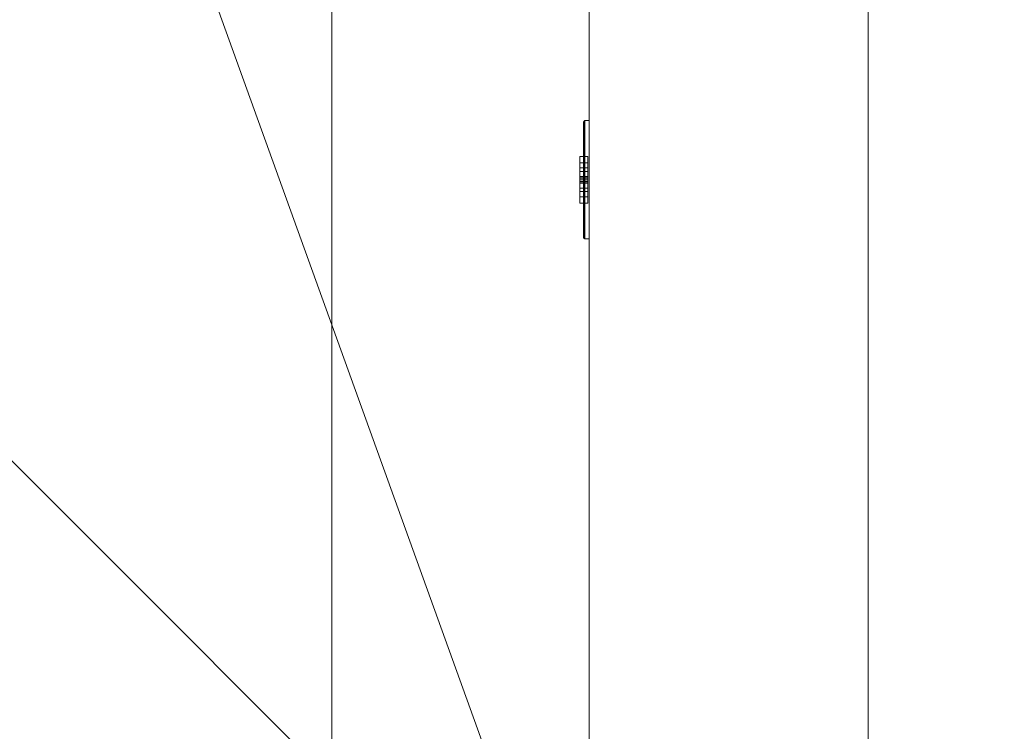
# Model space of a CAD drawing. Header units: inches. Extents: x -263 to 528, y -1 to 602.
# Tile 625 of 656: x 408 to 431, y 208 to 225. Entities that reach past the tile are written whole.
import ezdxf

# ---------------------------------------------------------------- set-up
doc = ezdxf.new("R2010")
doc.units = ezdxf.units.IN
doc.header["$MEASUREMENT"] = 0
for name, color, linetype in [('New_Twindo - Walls', 7, 'Continuous'), ('Twindo - Electrical', 7, 'Continuous'), ('Twindo - Slabs', 7, 'Continuous'), ('Twindo - Walls', 7, 'Continuous')]:
    doc.layers.add(name, color=color, linetype=linetype)

# ---------------------------------------------------------------- blocks, each defined once
blk = doc.blocks.new('Wall_1A432074-22F6-4D23-BD7C-E5F15A753E54', base_point=(415.5, 14))
at = {"layer": 'Twindo - Walls', "lineweight": 0}
mesh = blk.add_polyface(dxfattribs=at)
corners = [(415.5, 322.5, -6), (415.5, 14, -6), (415.5, 14, 101), (415.5, 322.5, 101), (415.5, 20), (415.5, 50), (415.5, 50, 80), (415.5, 20, 80), (428, 322.5, -6), (428, 14, -6), (428, 14, 101), (428, 322.5, 101), (428, 20), (428, 50), (428, 50, 80), (428, 20, 80)]
mesh.append_faces([[corners[k] for k in face] for face in [(8, 9, 1, 0), (1, 9, 10, 2), (3, 2, 10, 11), (0, 3, 11, 8), (12, 13, 5, 4), (13, 14, 6, 5), (14, 15, 7, 6), (15, 12, 4, 7)]], dxfattribs={"color": 254})
mesh.append_faces([[corners[k] for k in face] for face in [(1, 4, 0), (0, 5, 3), (8, 13, 9), (9, 12, 10)]], dxfattribs={"vtx0": -1, "vtx1": -1, "color": 254})
mesh.append_faces([[corners[k] for k in face] for face in [(6, 2, 3), (2, 7, 4), (0, 4, 5), (15, 11, 10), (11, 14, 13), (9, 13, 12)]], dxfattribs={"vtx0": -1, "vtx2": -1, "color": 254})
mesh.append_faces([[corners[k] for k in face] for face in [(6, 7, 2), (5, 6, 3), (1, 2, 4), (15, 14, 11), (12, 15, 10), (8, 11, 13)]], dxfattribs={"vtx1": -1, "vtx2": -1, "color": 254})
blk = doc.blocks.new('Slab_D0BD3B49-249D-4DA8-80D4-D821BCE50D6B', base_point=(-249.5, 387))
at = {"layer": 'Twindo - Slabs', "lineweight": 0}
mesh = blk.add_polyface(dxfattribs=at)
corners = [(-192, 387), (-249.5, 387), (-249.5, 387, -6), (-192, 387, -6), (-89.75, 579.5), (-249.5, 579.5), (-192, 134.5), (-132, 134.5), (-132, 124.5), (10, 124.5), (10, 13.75), (161.5, 13.75), (161.5, 6.5), (252, 6.5), (252, 14), (415.5, 14), (415.5, 322.5), (222.5, 322.5), (222.5, 357.5), (-4, 357.5), (-4, 413), (101.5, 413), (101.5, 553.5), (-89.75, 553.5), (-249.5, 579.5, -6), (-192, 134.5, -6), (-89.75, 579.5, -6), (-89.75, 553.5, -6), (101.5, 553.5, -6), (101.5, 413, -6), (-4, 413, -6), (-4, 357.5, -6), (222.5, 357.5, -6), (222.5, 322.5, -6), (415.5, 322.5, -6), (415.5, 14, -6), (252, 14, -6), (252, 6.5, -6), (161.5, 6.5, -6), (161.5, 13.75, -6), (10, 13.75, -6), (10, 124.5, -6), (-132, 124.5, -6), (-132, 134.5, -6)]
mesh.append_faces([[corners[k] for k in face] for face in [(0, 1, 2, 3), (1, 5, 24, 2), (6, 0, 3, 25), (5, 4, 26, 24), (7, 6, 25, 43), (8, 7, 43, 42), (9, 8, 42, 41), (10, 9, 41, 40), (11, 10, 40, 39), (12, 11, 39, 38), (13, 12, 38, 37), (14, 13, 37, 36), (15, 14, 36, 35), (16, 15, 35, 34), (17, 16, 34, 33), (18, 17, 33, 32), (19, 18, 32, 31), (20, 19, 31, 30), (21, 20, 30, 29), (22, 21, 29, 28), (23, 22, 28, 27), (4, 23, 27, 26)]], dxfattribs={"color": 254})
mesh.append_faces([[corners[k] for k in face] for face in [(22, 20, 21), (16, 14, 15)]], dxfattribs={"vtx0": -1, "color": 254})
mesh.append_faces([[corners[k] for k in face] for face in [(28, 30, 27), (34, 36, 33)]], dxfattribs={"vtx0": -1, "vtx1": -1, "color": 254})
mesh.append_faces([[corners[k] for k in face] for face in [(4, 0, 7), (19, 23, 8), (19, 9, 11), (43, 3, 26), (42, 27, 31), (39, 41, 31)]], dxfattribs={"vtx0": -1, "vtx1": -1, "vtx2": -1, "color": 254})
mesh.append_faces([[corners[k] for k in face] for face in [(23, 7, 8), (19, 8, 9), (17, 11, 12), (17, 12, 13), (17, 13, 14), (3, 24, 26), (43, 26, 27), (39, 31, 32), (39, 32, 33)]], dxfattribs={"vtx0": -1, "vtx2": -1, "color": 254})
mesh.append_faces([[corners[k] for k in face] for face in [(29, 30, 28), (35, 36, 34)]], dxfattribs={"vtx1": -1, "color": 254})
mesh.append_faces([[corners[k] for k in face] for face in [(4, 5, 0), (23, 4, 7), (19, 20, 23), (22, 23, 20), (18, 19, 11), (17, 18, 11), (16, 17, 14), (42, 43, 27), (30, 31, 27), (41, 42, 31), (38, 39, 33), (37, 38, 33), (36, 37, 33)]], dxfattribs={"vtx1": -1, "vtx2": -1, "color": 254})
mesh.append_faces([[corners[k] for k in face] for face in [(5, 1, 0), (0, 6, 7), (9, 10, 11), (3, 2, 24), (43, 25, 3), (39, 40, 41)]], dxfattribs={"vtx2": -1, "color": 254})
blk = doc.blocks.new('Slab_C16FED3F-F51D-4887-95C2-45D370958F54', base_point=(-255.75, 595))
at = {"layer": 'Twindo - Slabs', "lineweight": 0}
mesh = blk.add_polyface(dxfattribs=at)
corners = [(95.5, 568, 128), (95.5, 570, 128), (-75.75, 570, 128), (-75.75, 595, 128), (-255.75, 595, 128), (-255.75, 379, 128), (-198, 379, 128), (-198, 134.5, 128), (-136, 134.5, 128), (-136, 110.5, 128), (6.5, 110.5, 128), (6.5, 6.5, 128), (315.5, 6.5, 128), (315.5, 8, 128), (378.5, 8, 128), (378.5, 6.5, 128), (523, 6.5, 128), (523, 132.25, 128), (421.5, 132.25, 128), (421.5, 333, 128), (239, 333, 128), (239, 391.501, 128), (240, 391.501, 128), (240, 457, 128), (237, 457, 128), (237, 568, 128), (201, 127.5, 128), (201, 128.125, 128), (244.5, 128.125, 128), (244.5, 127.5, 128), (244.5, 15, 128), (161.5, 15, 128), (161.5, 146.5, 128), (200.935, 146.5, 128), (200.997, 146.5, 128), (200.997, 128.5, 128), (95.5, 568, 101), (95.5, 570, 101), (-75.75, 570, 101), (-75.75, 595, 101), (-255.75, 595, 101), (-255.75, 379, 101), (-198, 379, 101), (-198, 134.5, 101), (-136, 134.5, 101), (-136, 110.5, 101), (6.5, 110.5, 101), (6.5, 6.5, 101), (315.5, 6.5, 101), (315.5, 8, 101), (378.5, 8, 101), (378.5, 6.5, 101), (523, 6.5, 101), (523, 132.25, 101), (421.5, 132.25, 101), (421.5, 333, 101), (239, 333, 101), (239, 391.501, 101), (240, 391.501, 101), (240, 457, 101), (237, 457, 101), (237, 568, 101), (201, 127.5, 120), (201, 128, 120), (201, 128.125, 120), (244.5, 128.125, 120), (244.5, 128, 120), (244.5, 127.5, 120), (244.5, 127.5, 101), (244.5, 15, 101), (161.5, 15, 101), (161.5, 146.5, 101), (200.935, 146.5, 101), (200.997, 146.5, 101), (200.997, 128.5, 114.5), (201, 127.5, 101)]
mesh.append_faces([[corners[k] for k in face] for face in [(36, 37, 1, 0), (37, 38, 2, 1), (38, 39, 3, 2), (39, 40, 4, 3), (40, 41, 5, 4), (41, 42, 6, 5), (42, 43, 7, 6), (43, 44, 8, 7), (44, 45, 9, 8), (45, 46, 10, 9), (46, 47, 11, 10), (47, 48, 12, 11), (48, 49, 13, 12), (49, 50, 14, 13), (50, 51, 15, 14), (51, 52, 16, 15), (52, 53, 17, 16), (53, 54, 18, 17), (54, 55, 19, 18), (55, 56, 20, 19), (56, 57, 21, 20), (57, 58, 22, 21), (58, 59, 23, 22), (59, 60, 24, 23), (60, 61, 25, 24), (61, 36, 0, 25), (28, 27, 64, 65), (69, 70, 31, 30), (70, 71, 32, 31), (33, 32, 71, 72), (33, 72, 73, 34), (34, 73, 74, 35), (62, 67, 66, 63), (65, 64, 63, 66), (67, 62, 75, 68), (72, 74, 73)]], dxfattribs={"color": 254})
mesh.append_faces([[corners[k] for k in face] for face in [(23, 21, 22), (27, 63, 64), (29, 66, 67), (29, 69, 30), (75, 74, 72), (52, 54, 53)]], dxfattribs={"vtx0": -1, "color": 254})
mesh.append_faces([[corners[k] for k in face] for face in [(16, 18, 15), (59, 57, 60)]], dxfattribs={"vtx0": -1, "vtx1": -1, "color": 254})
mesh.append_faces([[corners[k] for k in face] for face in [(3, 6, 8), (31, 0, 11), (0, 32, 34), (24, 34, 27), (20, 24, 27), (28, 30, 12), (20, 28, 13), (75, 26, 74), (44, 42, 39), (47, 36, 70), (75, 60, 56), (49, 68, 56)]], dxfattribs={"vtx0": -1, "vtx1": -1, "vtx2": -1, "color": 254})
mesh.append_faces([[corners[k] for k in face] for face in [(2, 8, 9), (2, 9, 10), (0, 10, 11), (20, 27, 28), (30, 11, 12), (28, 12, 13), (20, 13, 14), (18, 14, 15), (42, 40, 39), (44, 39, 38), (46, 38, 37), (46, 37, 36), (72, 36, 61), (75, 61, 60), (47, 70, 69), (49, 69, 68), (50, 56, 55), (50, 55, 54)]], dxfattribs={"vtx0": -1, "vtx2": -1, "color": 254})
mesh.append_faces([[corners[k] for k in face] for face in [(17, 18, 16), (58, 57, 59)]], dxfattribs={"vtx1": -1, "color": 254})
mesh.append_faces([[corners[k] for k in face] for face in [(3, 4, 6), (2, 3, 8), (1, 2, 10), (0, 1, 10), (31, 32, 0), (25, 0, 34), (24, 25, 34), (20, 21, 24), (23, 24, 21), (30, 31, 11), (19, 20, 14), (18, 19, 14), (45, 44, 38), (46, 45, 38), (47, 46, 36), (71, 70, 36), (72, 71, 36), (75, 72, 61), (57, 56, 60), (68, 75, 56), (48, 47, 69), (49, 48, 69), (50, 49, 56), (51, 50, 54), (52, 51, 54)]], dxfattribs={"vtx1": -1, "vtx2": -1, "color": 254})
mesh.append_faces([[corners[k] for k in face] for face in [(4, 5, 6), (6, 7, 8), (26, 35, 74), (42, 41, 40), (44, 43, 42)]], dxfattribs={"vtx2": -1, "color": 254})
mesh.append_faces([[corners[k] for k in face] for face in [(27, 26, 62, 63), (29, 28, 65, 66), (29, 67, 68, 69)]], dxfattribs={"vtx3": -1, "color": 254})
blk = doc.blocks.new('Slab_A3746481-2909-4108-A365-6002FE2AB3C6', base_point=(95.5, 568))
at = {"layer": 'Twindo - Slabs', "lineweight": 0}
mesh = blk.add_polyface(dxfattribs=at)
corners = [(95.5, 568, 254), (95.5, 568, 248), (95.5, 395.501, 248), (95.5, 395.501, 254), (237, 568, 254), (237, 568, 248), (237, 457, 248), (240, 457, 248), (240, 391.501, 248), (239, 391.501, 248), (239, 192.5, 248), (421.5, 192.5, 248), (421.5, 132.25, 248), (523, 132.25, 248), (523, 6.5, 248), (378.5, 6.5, 248), (378.5, 8, 248), (315.5, 8, 248), (315.5, 6.5, 248), (150.5, 6.5, 248), (150.5, 197, 248), (155, 197, 248), (155, 397.501, 248), (113, 397.501, 248), (113, 395.501, 248), (201, 383.001, 248), (170, 383.001, 248), (170, 205.5, 248), (201, 205.5, 248), (378.6, 174.5, 248), (261.6, 174.5, 248), (261.6, 108.5, 248), (342.106, 108.5, 248), (378.6, 144.994, 248), (113, 395.501, 254), (113, 397.501, 254), (155, 397.501, 254), (155, 197, 254), (150.5, 197, 254), (150.5, 6.5, 254), (315.5, 6.5, 254), (315.5, 8, 254), (378.5, 8, 254), (378.5, 6.5, 254), (523, 6.5, 254), (523, 132.25, 254), (421.5, 132.25, 254), (421.5, 192.5, 254), (239, 192.5, 254), (239, 391.501, 254), (240, 391.501, 254), (240, 457, 254), (237, 457, 254), (170, 205.5, 254), (170, 383.001, 254), (201, 383.001, 254), (201, 205.5, 254), (261.6, 108.5, 254), (261.6, 174.5, 254), (378.6, 174.5, 254), (378.6, 144.994, 254), (342.106, 108.5, 254)]
mesh.append_faces([[corners[k] for k in face] for face in [(0, 1, 2, 3), (4, 5, 1, 0), (3, 2, 24, 34), (52, 6, 5, 4), (51, 7, 6, 52), (50, 8, 7, 51), (49, 9, 8, 50), (48, 10, 9, 49), (47, 11, 10, 48), (46, 12, 11, 47), (45, 13, 12, 46), (44, 14, 13, 45), (43, 15, 14, 44), (42, 16, 15, 43), (41, 17, 16, 42), (40, 18, 17, 41), (39, 19, 18, 40), (38, 20, 19, 39), (37, 21, 20, 38), (36, 22, 21, 37), (35, 23, 22, 36), (34, 24, 23, 35), (54, 26, 25, 55), (53, 27, 26, 54), (56, 28, 27, 53), (55, 25, 28, 56), (58, 30, 29, 59), (57, 31, 30, 58), (61, 32, 31, 57), (60, 33, 32, 61), (59, 29, 33, 60)]], dxfattribs={"color": 254})
mesh.append_faces([[corners[k] for k in face] for face in [(14, 12, 13), (51, 49, 50)]], dxfattribs={"vtx0": -1, "color": 254})
mesh.append_faces([[corners[k] for k in face] for face in [(7, 9, 6), (44, 46, 43)]], dxfattribs={"vtx0": -1, "vtx1": -1, "color": 254})
mesh.append_faces([[corners[k] for k in face] for face in [(19, 21, 27), (26, 22, 1), (28, 6, 10), (19, 28, 10), (19, 10, 31), (15, 33, 12), (0, 36, 54), (53, 37, 39), (48, 52, 56), (48, 56, 39), (57, 48, 39), (46, 60, 43)]], dxfattribs={"vtx0": -1, "vtx1": -1, "vtx2": -1, "color": 254})
mesh.append_faces([[corners[k] for k in face] for face in [(23, 2, 1), (26, 21, 22), (19, 27, 28), (25, 1, 5), (28, 5, 6), (17, 31, 32), (16, 32, 33), (29, 10, 11), (33, 11, 12), (0, 34, 35), (0, 35, 36), (53, 36, 37), (0, 54, 55), (52, 55, 56), (57, 39, 40), (57, 40, 41), (61, 41, 42), (48, 58, 59), (60, 42, 43), (46, 59, 60)]], dxfattribs={"vtx0": -1, "vtx2": -1, "color": 254})
mesh.append_faces([[corners[k] for k in face] for face in [(8, 9, 7), (45, 46, 44)]], dxfattribs={"vtx1": -1, "color": 254})
mesh.append_faces([[corners[k] for k in face] for face in [(22, 23, 1), (26, 27, 21), (25, 26, 1), (28, 25, 5), (9, 10, 6), (30, 31, 10), (18, 19, 31), (17, 18, 31), (16, 17, 32), (15, 16, 33), (29, 30, 10), (33, 29, 11), (14, 15, 12), (53, 54, 36), (56, 53, 39), (4, 0, 55), (52, 4, 55), (48, 49, 52), (51, 52, 49), (57, 58, 48), (61, 57, 41), (60, 61, 42), (47, 48, 59), (46, 47, 59)]], dxfattribs={"vtx1": -1, "vtx2": -1, "color": 254})
mesh.append_faces([[corners[k] for k in face] for face in [(23, 24, 2), (19, 20, 21), (0, 3, 34), (37, 38, 39)]], dxfattribs={"vtx2": -1, "color": 254})
blk = doc.blocks.new('Slab_71F202FD-5CC9-4EB5-992C-F668C054561A', base_point=(243.5, 269.503))
at = {"layer": 'Twindo - Slabs', "lineweight": 0}
mesh = blk.add_polyface(dxfattribs=at)
corners = [(243.5, 201, 320), (243.5, 201, 314), (421.5, 201, 314), (421.5, 201, 320), (243.5, 333, 320), (243.5, 333, 314), (421.5, 333, 314), (278.5, 236, 314), (386.5, 236, 314), (386.5, 298, 314), (278.5, 298, 314), (421.5, 333, 320), (386.5, 298, 320), (386.5, 236, 320), (278.5, 236, 320), (278.5, 298, 320)]
mesh.append_faces([[corners[k] for k in face] for face in [(0, 1, 2, 3), (4, 5, 1, 0), (3, 2, 6, 11), (11, 6, 5, 4), (13, 8, 7, 14), (12, 9, 8, 13), (15, 10, 9, 12), (14, 7, 10, 15)]], dxfattribs={"color": 254})
mesh.append_faces([[corners[k] for k in face] for face in [(2, 8, 6), (6, 9, 5), (11, 12, 3), (3, 13, 0)]], dxfattribs={"vtx0": -1, "vtx1": -1, "color": 254})
mesh.append_faces([[corners[k] for k in face] for face in [(10, 1, 5), (1, 7, 8), (6, 8, 9), (14, 4, 0), (4, 15, 12), (3, 12, 13)]], dxfattribs={"vtx0": -1, "vtx2": -1, "color": 254})
mesh.append_faces([[corners[k] for k in face] for face in [(10, 7, 1), (9, 10, 5), (2, 1, 8), (14, 15, 4), (13, 14, 0), (11, 4, 12)]], dxfattribs={"vtx1": -1, "vtx2": -1, "color": 254})
blk = doc.blocks.new('Object_D0E1DD4F-6ACA-4081-BDDE-A49E19045E78')
at = {"layer": 'Twindo - Electrical', "lineweight": 0}
mesh = blk.add_polyface(dxfattribs=at)
corners = [(421.362, 222.344, 139.672), (421.362, 219.656, 139.672), (421.362, 219.656, 144.328), (421.362, 222.344, 144.328), (421.362, 220.606, 140.819), (421.362, 221.394, 140.819), (421.362, 221.544, 141.291), (421.362, 221.394, 141.764), (421.362, 220.606, 141.764), (421.362, 220.456, 141.291), (421.362, 221.394, 143.181), (421.362, 220.606, 143.181), (421.362, 220.456, 142.709), (421.362, 220.606, 142.236), (421.362, 221.394, 142.236), (421.362, 221.544, 142.709), (421.363, 222.352, 139.663), (421.363, 219.648, 139.663), (421.363, 219.648, 144.337), (421.363, 222.352, 144.337), (421.466, 220.606, 140.819), (421.466, 221.394, 140.819), (421.466, 221.544, 141.291), (421.466, 221.394, 141.764), (421.466, 220.606, 141.764), (421.466, 220.456, 141.291), (421.466, 221.394, 143.181), (421.466, 220.606, 143.181), (421.466, 220.456, 142.709), (421.466, 220.606, 142.236), (421.466, 221.394, 142.236), (421.466, 221.544, 142.709), (421.372, 222.368, 139.648), (421.372, 219.632, 139.648), (421.372, 219.632, 144.352), (421.372, 222.368, 144.352), (421.388, 222.377, 139.639), (421.388, 219.623, 139.639), (421.388, 219.623, 144.361), (421.388, 222.377, 144.361), (421.397, 222.378, 139.638), (421.397, 219.622, 139.638), (421.397, 219.622, 144.362), (421.397, 222.378, 144.362), (421.5, 222.378, 139.638), (421.5, 219.622, 139.638), (421.5, 219.622, 144.362), (421.5, 222.378, 144.362)]
mesh.append_faces([[corners[k] for k in face] for face in [(1, 0, 16, 17), (2, 1, 17, 18), (3, 2, 18, 19), (0, 3, 19, 16), (4, 20, 21, 5), (5, 21, 22, 6), (6, 22, 23, 7), (7, 23, 24, 8), (8, 24, 25, 9), (9, 25, 20, 4), (11, 10, 26, 27), (12, 11, 27, 28), (13, 12, 28, 29), (14, 13, 29, 30), (15, 14, 30, 31), (10, 15, 31, 26), (17, 16, 32, 33), (18, 17, 33, 34), (19, 18, 34, 35), (16, 19, 35, 32), (33, 32, 36, 37), (34, 33, 37, 38), (35, 34, 38, 39), (32, 35, 39, 36), (37, 36, 40, 41), (38, 37, 41, 42), (39, 38, 42, 43), (36, 39, 43, 40), (41, 40, 44, 45), (42, 41, 45, 46), (43, 42, 46, 47), (40, 43, 47, 44), (46, 45, 44, 47)]], dxfattribs={"color": 7})
mesh.append_faces([[corners[k] for k in face] for face in [(22, 25, 24, 23), (28, 31, 30, 29)]], dxfattribs={"vtx0": -1, "color": 7})
mesh.append_faces([[corners[k] for k in face] for face in [(1, 4, 0), (0, 6, 3)]], dxfattribs={"vtx0": -1, "vtx1": -1, "color": 7})
mesh.append_faces([[corners[k] for k in face] for face in [(2, 13, 8), (7, 14, 3)]], dxfattribs={"vtx0": -1, "vtx1": -1, "vtx2": -1, "color": 7})
mesh.append_faces([[corners[k] for k in face] for face in [(10, 2, 3), (2, 11, 12), (2, 12, 13), (7, 13, 14), (2, 8, 9), (1, 9, 4), (0, 4, 5), (0, 5, 6)]], dxfattribs={"vtx0": -1, "vtx2": -1, "color": 7})
mesh.append_faces([[corners[k] for k in face] for face in [(10, 11, 2), (15, 10, 3), (14, 15, 3), (7, 8, 13), (6, 7, 3), (1, 2, 9)]], dxfattribs={"vtx1": -1, "vtx2": -1, "color": 7})
mesh.append_faces([[corners[k] for k in face] for face in [(22, 21, 20, 25), (28, 27, 26, 31)]], dxfattribs={"vtx3": -1, "color": 7})
mesh = blk.add_polyface(dxfattribs=at)
corners = [(421.466, 220.606, 140.819), (421.466, 220.456, 141.291), (421.283, 220.456, 141.291), (421.283, 220.606, 140.819), (421.466, 220.606, 141.764), (421.283, 220.606, 141.764), (421.466, 221.394, 141.764), (421.283, 221.394, 141.764), (421.466, 221.544, 141.291), (421.283, 221.544, 141.291), (421.466, 221.394, 140.819), (421.283, 221.394, 140.819), (421.466, 221.197, 141.291), (421.466, 221.276, 141.291), (421.283, 221.276, 141.291), (421.283, 221.197, 141.291), (421.466, 221.276, 141.528), (421.283, 221.276, 141.528), (421.466, 221.197, 141.528), (421.283, 221.197, 141.528), (421.466, 220.803, 141.291), (421.466, 220.803, 141.528), (421.283, 220.803, 141.528), (421.283, 220.803, 141.291), (421.466, 220.724, 141.528), (421.283, 220.724, 141.528), (421.466, 220.724, 141.291), (421.283, 220.724, 141.291), (421.466, 221.079, 140.898), (421.466, 221.079, 140.976), (421.283, 221.079, 140.976), (421.283, 221.079, 140.898), (421.466, 221.068, 141.016), (421.283, 221.068, 141.016), (421.466, 221.039, 141.045), (421.283, 221.039, 141.045), (421.466, 221, 141.055), (421.283, 221, 141.055), (421.466, 220.961, 141.045), (421.283, 220.961, 141.045), (421.466, 220.932, 141.016), (421.283, 220.932, 141.016), (421.466, 220.921, 140.976), (421.283, 220.921, 140.976), (421.466, 220.921, 140.898), (421.283, 220.921, 140.898)]
mesh.append_faces([[corners[k] for k in face] for face in [(0, 1, 2, 3), (1, 4, 5, 2), (4, 6, 7, 5), (6, 8, 9, 7), (8, 10, 11, 9), (10, 0, 3, 11), (12, 13, 14, 15), (13, 16, 17, 14), (16, 18, 19, 17), (18, 12, 15, 19), (20, 21, 22, 23), (21, 24, 25, 22), (24, 26, 27, 25), (26, 20, 23, 27), (28, 29, 30, 31), (29, 32, 33, 30), (32, 34, 35, 33), (34, 36, 37, 35), (36, 38, 39, 37), (38, 40, 41, 39), (40, 42, 43, 41), (42, 44, 45, 43), (44, 28, 31, 45)]], dxfattribs={"color": 7})
mesh.append_faces([[corners[k] for k in face] for face in [(10, 28, 0), (0, 44, 1), (3, 45, 11), (11, 31, 9)]], dxfattribs={"vtx0": -1, "vtx1": -1, "color": 7})
mesh.append_faces([[corners[k] for k in face] for face in [(24, 18, 4), (8, 1, 36), (17, 22, 7), (2, 9, 37)]], dxfattribs={"vtx0": -1, "vtx1": -1, "vtx2": -1, "color": 7})
mesh.append_faces([[corners[k] for k in face] for face in [(18, 6, 4), (8, 16, 13), (12, 21, 20), (26, 4, 1), (8, 36, 34), (8, 34, 32), (8, 32, 29), (8, 29, 28), (0, 28, 44), (22, 5, 7), (2, 25, 27), (23, 19, 15), (14, 7, 9), (2, 37, 39), (2, 39, 41), (2, 41, 43), (2, 43, 45), (11, 45, 31)]], dxfattribs={"vtx0": -1, "vtx2": -1, "color": 7})
mesh.append_faces([[corners[k] for k in face] for face in [(18, 16, 6), (8, 6, 16), (12, 18, 21), (26, 24, 4), (38, 36, 1), (40, 38, 1), (42, 40, 1), (44, 42, 1), (10, 8, 28), (22, 25, 5), (2, 5, 25), (23, 22, 19), (14, 17, 7), (35, 37, 9), (33, 35, 9), (30, 33, 9), (31, 30, 9), (3, 2, 45)]], dxfattribs={"vtx1": -1, "vtx2": -1, "color": 7})
mesh = blk.add_polyface(dxfattribs=at)
corners = [(421.466, 220.606, 142.236), (421.466, 220.456, 142.709), (421.283, 220.456, 142.709), (421.283, 220.606, 142.236), (421.466, 220.606, 143.181), (421.283, 220.606, 143.181), (421.466, 221.394, 143.181), (421.283, 221.394, 143.181), (421.466, 221.544, 142.709), (421.283, 221.544, 142.709), (421.466, 221.394, 142.236), (421.283, 221.394, 142.236), (421.466, 221.197, 142.709), (421.466, 221.276, 142.709), (421.283, 221.276, 142.709), (421.283, 221.197, 142.709), (421.466, 221.276, 142.945), (421.283, 221.276, 142.945), (421.466, 221.197, 142.945), (421.283, 221.197, 142.945), (421.466, 220.803, 142.709), (421.466, 220.803, 142.945), (421.283, 220.803, 142.945), (421.283, 220.803, 142.709), (421.466, 220.724, 142.945), (421.283, 220.724, 142.945), (421.466, 220.724, 142.709), (421.283, 220.724, 142.709), (421.466, 221.079, 142.315), (421.466, 221.079, 142.394), (421.283, 221.079, 142.394), (421.283, 221.079, 142.315), (421.466, 221.068, 142.433), (421.283, 221.068, 142.433), (421.466, 221.039, 142.462), (421.283, 221.039, 142.462), (421.466, 221, 142.472), (421.283, 221, 142.472), (421.466, 220.961, 142.462), (421.283, 220.961, 142.462), (421.466, 220.932, 142.433), (421.283, 220.932, 142.433), (421.466, 220.921, 142.394), (421.283, 220.921, 142.394), (421.466, 220.921, 142.315), (421.283, 220.921, 142.315)]
mesh.append_faces([[corners[k] for k in face] for face in [(0, 1, 2, 3), (1, 4, 5, 2), (4, 6, 7, 5), (6, 8, 9, 7), (8, 10, 11, 9), (10, 0, 3, 11), (12, 13, 14, 15), (13, 16, 17, 14), (16, 18, 19, 17), (18, 12, 15, 19), (20, 21, 22, 23), (21, 24, 25, 22), (24, 26, 27, 25), (26, 20, 23, 27), (28, 29, 30, 31), (29, 32, 33, 30), (32, 34, 35, 33), (34, 36, 37, 35), (36, 38, 39, 37), (38, 40, 41, 39), (40, 42, 43, 41), (42, 44, 45, 43), (44, 28, 31, 45)]], dxfattribs={"color": 7})
mesh.append_faces([[corners[k] for k in face] for face in [(10, 28, 0), (0, 44, 1), (3, 45, 11), (11, 31, 9)]], dxfattribs={"vtx0": -1, "vtx1": -1, "color": 7})
mesh.append_faces([[corners[k] for k in face] for face in [(24, 18, 4), (8, 1, 36), (17, 22, 7), (2, 9, 37)]], dxfattribs={"vtx0": -1, "vtx1": -1, "vtx2": -1, "color": 7})
mesh.append_faces([[corners[k] for k in face] for face in [(18, 6, 4), (8, 16, 13), (12, 21, 20), (26, 4, 1), (8, 36, 34), (8, 34, 32), (8, 32, 29), (8, 29, 28), (0, 28, 44), (22, 5, 7), (2, 25, 27), (23, 19, 15), (14, 7, 9), (2, 37, 39), (2, 39, 41), (2, 41, 43), (2, 43, 45), (11, 45, 31)]], dxfattribs={"vtx0": -1, "vtx2": -1, "color": 7})
mesh.append_faces([[corners[k] for k in face] for face in [(18, 16, 6), (8, 6, 16), (12, 18, 21), (26, 24, 4), (38, 36, 1), (40, 38, 1), (42, 40, 1), (44, 42, 1), (10, 8, 28), (22, 25, 5), (2, 5, 25), (23, 22, 19), (14, 17, 7), (35, 37, 9), (33, 35, 9), (30, 33, 9), (31, 30, 9), (3, 2, 45)]], dxfattribs={"vtx1": -1, "vtx2": -1, "color": 7})
blk = doc.blocks.new('Wall_0D5DDD5B-35A5-43C6-A93F-E376FCF19496', base_point=(421.5, 201))
at = {"layer": 'New_Twindo - Walls', "lineweight": 0}
mesh = blk.add_polyface(dxfattribs=at)
corners = [(421.5, 201, 128), (421.5, 201, 320), (421.5, 333, 320), (421.5, 333, 101), (421.5, 201, 101), (421.5, 307.493, 224), (421.5, 227.493, 224), (421.5, 227.493, 154), (421.5, 307.493, 154), (421.5, 304.493, 266), (421.5, 304.493, 297), (421.5, 274.493, 297), (421.5, 274.493, 266), (421.5, 230.493, 266), (421.5, 260.493, 266), (421.5, 260.493, 297), (421.5, 230.493, 297), (428, 201, 128), (428, 201, 254), (428, 201, 320), (428, 201, 101), (428, 333, 320), (428, 333, 101), (428, 307.493, 224), (428, 227.493, 224), (428, 227.493, 154), (428, 307.493, 154), (428, 304.493, 297), (428, 304.493, 266), (428, 274.493, 297), (428, 274.493, 266), (428, 230.493, 266), (428, 260.493, 266), (428, 260.493, 297), (428, 230.493, 297)]
mesh.append_faces([[corners[k] for k in face] for face in [(21, 2, 1, 19), (3, 2, 21, 22), (4, 3, 22, 20), (6, 5, 23, 24), (7, 6, 24, 25), (8, 7, 25, 26), (5, 8, 26, 23), (27, 10, 9, 28), (29, 11, 10, 27), (30, 12, 11, 29), (28, 9, 12, 30), (31, 32, 14, 13), (32, 33, 15, 14), (33, 34, 16, 15), (34, 31, 13, 16)]], dxfattribs={"color": 254})
mesh.append_faces([[corners[k] for k in face] for face in [(17, 4, 20)]], dxfattribs={"vtx0": -1, "color": 254})
mesh.append_faces([[corners[k] for k in face] for face in [(4, 7, 3), (3, 8, 2), (22, 26, 20)]], dxfattribs={"vtx0": -1, "vtx1": -1, "color": 254})
mesh.append_faces([[corners[k] for k in face] for face in [(10, 15, 2), (13, 12, 6), (1, 13, 6), (5, 9, 2), (4, 1, 7), (34, 29, 19), (28, 32, 23), (21, 28, 23), (24, 31, 19), (20, 25, 19)]], dxfattribs={"vtx0": -1, "vtx1": -1, "vtx2": -1, "color": 254})
mesh.append_faces([[corners[k] for k in face] for face in [(15, 1, 2), (1, 16, 13), (14, 11, 12), (5, 12, 9), (1, 6, 7), (3, 7, 8), (29, 21, 19), (21, 27, 28), (30, 33, 32), (24, 32, 31), (21, 23, 26), (20, 26, 25)]], dxfattribs={"vtx0": -1, "vtx2": -1, "color": 254})
mesh.append_faces([[corners[k] for k in face] for face in [(17, 1, 0, 4)]], dxfattribs={"vtx0": -1, "vtx3": -1, "color": 254})
mesh.append_faces([[corners[k] for k in face] for face in [(15, 16, 1), (14, 15, 11), (9, 10, 2), (5, 6, 12), (8, 5, 2), (29, 27, 21), (30, 29, 33), (31, 34, 19), (24, 23, 32), (25, 24, 19), (22, 21, 26)]], dxfattribs={"vtx1": -1, "vtx2": -1, "color": 254})
mesh.append_faces([[corners[k] for k in face] for face in [(17, 18, 19, 1)]], dxfattribs={"vtx3": -1, "color": 254})

msp = doc.modelspace()

# ---------------------------------------------------------------- block references
at = {"layer": 'New_Twindo - Walls', "color": 7, "lineweight": 35}
msp.add_blockref('Wall_0D5DDD5B-35A5-43C6-A93F-E376FCF19496', (421.5, 201), dxfattribs=at)
at = {"layer": 'Twindo - Electrical', "color": 36, "linetype": 'Continuous', "lineweight": 18, "true_color": 0x783c00}
msp.add_blockref('Object_D0E1DD4F-6ACA-4081-BDDE-A49E19045E78', (0, 0), dxfattribs=at)
at = {"layer": 'Twindo - Slabs', "color": 251, "linetype": 'Continuous', "lineweight": 18, "true_color": 0x4a4a4a}
for name, p in [('Slab_C16FED3F-F51D-4887-95C2-45D370958F54', (-255.75, 595)), ('Slab_D0BD3B49-249D-4DA8-80D4-D821BCE50D6B', (-249.5, 387)), ('Slab_A3746481-2909-4108-A365-6002FE2AB3C6', (95.5, 568)), ('Slab_71F202FD-5CC9-4EB5-992C-F668C054561A', (243.5, 269.503))]:
    msp.add_blockref(name, p, dxfattribs=at)
at = {"layer": 'Twindo - Walls', "color": 7, "lineweight": 35}
msp.add_blockref('Wall_1A432074-22F6-4D23-BD7C-E5F15A753E54', (415.5, 14), dxfattribs=at)

doc.saveas('drawing.dxf')
